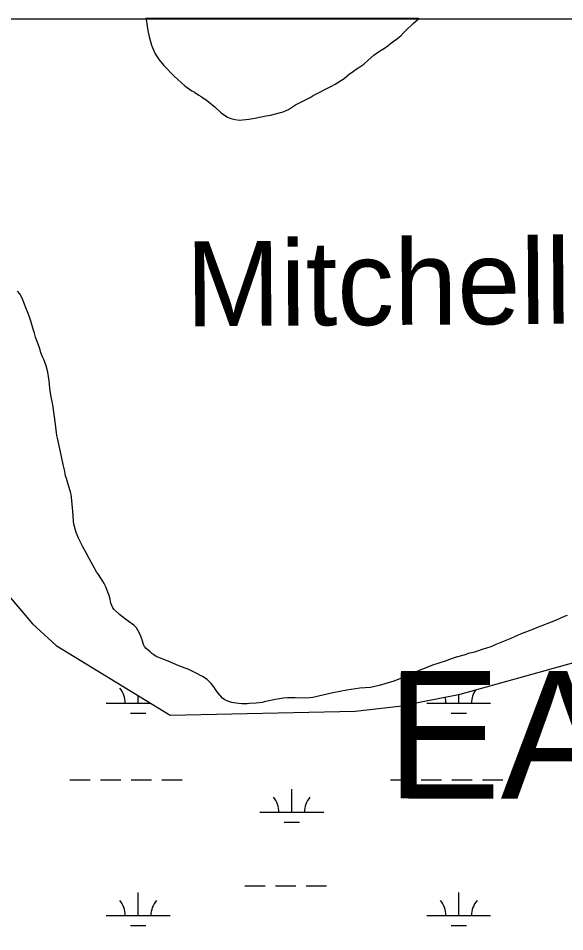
# Model space of a CAD drawing. Extents: x 3263578 to 3301413, y 764927 to 798602.
# Drawn here: x 3289828 to 3290683, y 792587 to 794018 of the extents above; entities that cross this region are included whole.
import ezdxf

# ---------------------------------------------------------------- set-up
doc = ezdxf.new("R2010")
doc.units = 0
for name, color, linetype in [('V-GRID-FRAM', 7, 'Continuous'), ('V-RIVR-IDEN', 7, 'Continuous'), ('V-SITE-VEGE', 7, 'Continuous'), ('V-TOPO-GNAM-IDEN', 7, 'Continuous'), ('V-TOPO-SHOR', 7, 'Continuous'), ('V-WETL-SWMP', 7, 'Continuous')]:
    doc.layers.add(name, color=color, linetype=linetype)

msp = doc.modelspace()

# ---------------------------------------------------------------- linework, layer by layer
at = {"layer": 'V-GRID-FRAM'}
msp.add_lwpolyline([(3267734.9, 794015.5), (3299171.2, 794017.8), (3299180.4, 775831.7), (3267728.3, 775829.4), (3267734.9, 794015.5)], dxfattribs=at)
at = {"layer": 'V-SITE-VEGE'}
for p, q in [((3290454.6, 794017.2), (3290027.4, 794017.2)), ((3290027.4, 794017.2), (3290027.6, 794016)), ((3290027.6, 794016), (3290030.5, 793998.9)), ((3290433.6, 793998.2), (3290445.6, 794009.4)), ((3290445.6, 794009.4), (3290454, 794016.7)), ((3290454, 794016.7), (3290454.6, 794017.2)), ((3290030.5, 793998.9), (3290032.7, 793988.9)), ((3290426.3, 793990.4), (3290430.6, 793994.9)), ((3290430.6, 793994.9), (3290433.6, 793998.2)), ((3290032.7, 793988.9), (3290036.2, 793975.9)), ((3290406.4, 793975.2), (3290410.2, 793978.2)), ((3290410.2, 793978.2), (3290419.6, 793984.9)), ((3290419.6, 793984.9), (3290426.3, 793990.4)), ((3290036.2, 793975.9), (3290038.2, 793970.2)), ((3290038.2, 793970.2), (3290041.9, 793961.9)), ((3290384, 793959.9), (3290387.7, 793962.6)), ((3290387.7, 793962.6), (3290393.2, 793966.4)), ((3290393.2, 793966.4), (3290400.7, 793971.1)), ((3290400.7, 793971.1), (3290406.4, 793975.2)), ((3290041.9, 793961.9), (3290048, 793952.5)), ((3290048, 793952.5), (3290055.3, 793943.8)), ((3290368.5, 793946.1), (3290375.3, 793952)), ((3290375.3, 793952), (3290384, 793959.9)), ((3290055.3, 793943.8), (3290071.8, 793927.1)), ((3290348.6, 793932.4), (3290358, 793939.1)), ((3290358, 793939.1), (3290360.6, 793940.6)), ((3290360.6, 793940.6), (3290368.5, 793946.1)), ((3290071.8, 793927.1), (3290083, 793916.7)), ((3290323.8, 793914.7), (3290337.6, 793923.5)), ((3290337.6, 793923.5), (3290341.9, 793927.1)), ((3290341.9, 793927.1), (3290346, 793930.8)), ((3290346, 793930.8), (3290348.6, 793932.4)), ((3290083, 793916.7), (3290088.3, 793912.2)), ((3290088.3, 793912.2), (3290091.8, 793909.4)), ((3290091.8, 793909.4), (3290099.3, 793904.3)), ((3290289.4, 793896.8), (3290318.1, 793911.5)), ((3290318.1, 793911.5), (3290323.8, 793914.7)), ((3290099.3, 793904.3), (3290103.6, 793901.8)), ((3290103.6, 793901.8), (3290110.1, 793897.4)), ((3290110.1, 793897.4), (3290113.8, 793895.3)), ((3290113.8, 793895.3), (3290116.4, 793893.1)), ((3290116.4, 793893.1), (3290121.9, 793889.8)), ((3290271.9, 793887.2), (3290284.7, 793893.9)), ((3290284.7, 793893.9), (3290289.4, 793896.8)), ((3290121.9, 793889.8), (3290136.1, 793878.4)), ((3290136.1, 793878.4), (3290145.5, 793869.9)), ((3290250.9, 793875), (3290261.5, 793882.3)), ((3290261.5, 793882.3), (3290271.9, 793887.2)), ((3290145.5, 793869.9), (3290155.1, 793862.8)), ((3290155.1, 793862.8), (3290160.4, 793860.7)), ((3290200.7, 793861.8), (3290204.7, 793862.8)), ((3290204.7, 793862.8), (3290208.6, 793863.4)), ((3290208.6, 793863.4), (3290212.5, 793864.4)), ((3290212.5, 793864.4), (3290222.6, 793865.9)), ((3290222.6, 793865.9), (3290232.6, 793868.5)), ((3290232.6, 793868.5), (3290238.3, 793870.3)), ((3290238.3, 793870.3), (3290242.2, 793871.3)), ((3290242.2, 793871.3), (3290247.1, 793873.2)), ((3290247.1, 793873.2), (3290250.9, 793875)), ((3290160.4, 793860.7), (3290167.1, 793859.1)), ((3290167.1, 793859.1), (3290174.2, 793858.3)), ((3290174.2, 793858.3), (3290188.5, 793859.5)), ((3290188.5, 793859.5), (3290195, 793860.8)), ((3290195, 793860.8), (3290200.7, 793861.8)), ((3289829.9, 793586.1), (3289826.4, 793590)), ((3289833.7, 793579.4), (3289829.9, 793586.1)), ((3289837.2, 793569.7), (3289833.7, 793579.4)), ((3289839.7, 793564), (3289837.2, 793569.7)), ((3289842.3, 793557.7), (3289839.7, 793564)), ((3289845.6, 793548.5), (3289842.3, 793557.7)), ((3289846.8, 793545), (3289845.6, 793548.5)), ((3289847.6, 793541.8), (3289846.8, 793545)), ((3289850.9, 793530.8), (3289847.6, 793541.8)), ((3289853.1, 793524.5), (3289850.9, 793530.8)), ((3289854.7, 793518.4), (3289853.1, 793524.5)), ((3289856.1, 793514.1), (3289854.7, 793518.4)), ((3289860.2, 793502.9), (3289856.1, 793514.1)), ((3289861.8, 793498.2), (3289860.2, 793502.9)), ((3289862.9, 793493.6), (3289861.8, 793498.2)), ((3289865.5, 793487.5), (3289862.9, 793493.6)), ((3289867.4, 793483.4), (3289865.5, 793487.5)), ((3289871.4, 793473.4), (3289867.4, 793483.4)), ((3289873.9, 793463.2), (3289871.4, 793473.4)), ((3289875.9, 793449.8), (3289873.9, 793463.2)), ((3289877.1, 793438.2), (3289875.9, 793449.8)), ((3289878.8, 793427.4), (3289877.1, 793438.2)), ((3289882, 793412.4), (3289878.8, 793427.4)), ((3289885.7, 793381.8), (3289882, 793412.4)), ((3289888.1, 793364.3), (3289885.7, 793381.8)), ((3289888.9, 793359.7), (3289888.1, 793364.3)), ((3289894, 793338.5), (3289888.9, 793359.7)), ((3289897.9, 793318.8), (3289894, 793338.5)), ((3289899.9, 793310.4), (3289897.9, 793318.8)), ((3289901.8, 793300.9), (3289899.9, 793310.4)), ((3289903, 793296.8), (3289901.8, 793300.9)), ((3289906.5, 793286), (3289903, 793296.8)), ((3289909.5, 793275.8), (3289906.5, 793286)), ((3289910.3, 793271.5), (3289909.5, 793275.8)), ((3289911.2, 793267.3), (3289910.3, 793271.5)), ((3289912.2, 793256.7), (3289911.2, 793267.3)), ((3289912.8, 793245.5), (3289912.2, 793256.7)), ((3289914.2, 793229.8), (3289912.8, 793245.5)), ((3289914.8, 793225.4), (3289914.2, 793229.8)), ((3289915.6, 793221.5), (3289914.8, 793225.4)), ((3289918.3, 793212.1), (3289915.6, 793221.5)), ((3289919.9, 793208.5), (3289918.3, 793212.1)), ((3289921.8, 793203.4), (3289919.9, 793208.5)), ((3289925.8, 793196.1), (3289921.8, 793203.4)), ((3289928.9, 793189.9), (3289925.8, 793196.1)), ((3289934.6, 793179.4), (3289928.9, 793189.9)), ((3289938.6, 793171.2), (3289934.6, 793179.4)), ((3289944.3, 793160.8), (3289938.6, 793171.2)), ((3289950.3, 793150.7), (3289944.3, 793160.8)), ((3289953.3, 793146.4), (3289950.3, 793150.7)), ((3289960.4, 793135), (3289953.3, 793146.4)), ((3289962.7, 793131.1), (3289960.4, 793135)), ((3289964.7, 793127.1), (3289962.7, 793131.1)), ((3289968.6, 793117.3), (3289964.7, 793127.1)), ((3289970, 793113.4), (3289968.6, 793117.3)), ((3289971.6, 793107.7), (3289970, 793113.4)), ((3289972.7, 793101.2), (3289971.6, 793107.7)), ((3289975.7, 793094.1), (3289972.7, 793101.2)), ((3289977.7, 793091.5), (3289975.7, 793094.1)), ((3289985.9, 793083.9), (3289977.7, 793091.5)), ((3289995.7, 793076.2), (3289985.9, 793083.9)), ((3289999.7, 793073.4), (3289995.7, 793076.2)), ((3290681.9, 793080.7), (3290668.5, 793074.4)), ((3290686.6, 793082.2), (3290681.9, 793080.7)), ((3290008.3, 793067), (3289999.7, 793073.4)), ((3290012.5, 793062.6), (3290008.3, 793067)), ((3290015.2, 793058.3), (3290012.5, 793062.6)), ((3290634.3, 793060.8), (3290615, 793053.1)), ((3290638.6, 793063), (3290634.3, 793060.8)), ((3290668.5, 793074.4), (3290638.6, 793063)), ((3290017.4, 793054.4), (3290015.2, 793058.3)), ((3290019.9, 793048.3), (3290017.4, 793054.4)), ((3290021.5, 793044.1), (3290019.9, 793048.3)), ((3290605.4, 793049), (3290598.7, 793045.9)), ((3290615, 793053.1), (3290605.4, 793049)), ((3290023.9, 793036.9), (3290021.5, 793044.1)), ((3290025.4, 793033.3), (3290023.9, 793036.9)), ((3290028, 793030.2), (3290025.4, 793033.3)), ((3290566, 793032.3), (3290562.4, 793031.3)), ((3290570, 793033.9), (3290566, 793032.3)), ((3290575.3, 793036.4), (3290570, 793033.9)), ((3290598.7, 793045.9), (3290575.3, 793036.4)), ((3290034.1, 793025.3), (3290028, 793030.2)), ((3290036.6, 793022.7), (3290034.1, 793025.3)), ((3290039.6, 793020.5), (3290036.6, 793022.7)), ((3290043.5, 793018), (3290039.6, 793020.5)), ((3290050.2, 793015), (3290043.5, 793018)), ((3290527, 793020.2), (3290513, 793016.9)), ((3290532.1, 793022.6), (3290527, 793020.2)), ((3290539.6, 793024.1), (3290532.1, 793022.6)), ((3290543.3, 793025), (3290539.6, 793024.1)), ((3290547.8, 793026.5), (3290543.3, 793025)), ((3290552.3, 793028.1), (3290547.8, 793026.5)), ((3290562.4, 793031.3), (3290552.3, 793028.1)), ((3290062.4, 793010.5), (3290050.2, 793015)), ((3290078.9, 793003.4), (3290062.4, 793010.5)), ((3290094.8, 792997.3), (3290078.9, 793003.4)), ((3290476.3, 793004.3), (3290467, 793000.6)), ((3290495.7, 793010.4), (3290476.3, 793004.3)), ((3290502.8, 793013.4), (3290495.7, 793010.4)), ((3290513, 793016.9), (3290502.8, 793013.4)), ((3290106, 792991.8), (3290094.8, 792997.3)), ((3290113.1, 792988.1), (3290106, 792991.8)), ((3290448.7, 792993.5), (3290427.3, 792983.9)), ((3290462.9, 792999.2), (3290448.7, 792993.5)), ((3290467, 793000.6), (3290462.9, 792999.2)), ((3290116.1, 792986.3), (3290113.1, 792988.1)), ((3290123.1, 792981.6), (3290116.1, 792986.3)), ((3290126.7, 792978.6), (3290123.1, 792981.6)), ((3290129.8, 792975.5), (3290126.7, 792978.6)), ((3290133.9, 792970.2), (3290129.8, 792975.5)), ((3290415.5, 792979.4), (3290392.5, 792972.5)), ((3290427.3, 792983.9), (3290415.5, 792979.4)), ((3290136.5, 792966.3), (3290133.9, 792970.2)), ((3290140.6, 792960.6), (3290136.5, 792966.3)), ((3290147.3, 792952.5), (3290140.6, 792960.6)), ((3290320.3, 792961.1), (3290288.9, 792953.8)), ((3290342.2, 792965.2), (3290320.3, 792961.1)), ((3290362.2, 792968), (3290342.2, 792965.2)), ((3290378.9, 792969.5), (3290362.2, 792968)), ((3290392.5, 792972.5), (3290378.9, 792969.5)), ((3290150.8, 792949.7), (3290147.3, 792952.5)), ((3290155.6, 792947.8), (3290150.8, 792949.7)), ((3290161.7, 792945.6), (3290155.6, 792947.8)), ((3290209.2, 792946), (3290199.8, 792944.8)), ((3290212.6, 792946.6), (3290209.2, 792946)), ((3290225, 792949.3), (3290212.6, 792946.6)), ((3290230.3, 792950.3), (3290225, 792949.3)), ((3290242.9, 792952.3), (3290230.3, 792950.3)), ((3290249.2, 792953.1), (3290242.9, 792952.3)), ((3290252.3, 792953.3), (3290249.2, 792953.1)), ((3290261, 792952.9), (3290252.3, 792953.3)), ((3290276.5, 792952.7), (3290261, 792952.9)), ((3290284.2, 792953.3), (3290276.5, 792952.7)), ((3290288.9, 792953.8), (3290284.2, 792953.3)), ((3290168.1, 792944.6), (3290161.7, 792945.6)), ((3290177.8, 792943.8), (3290168.1, 792944.6)), ((3290186.2, 792943.8), (3290177.8, 792943.8)), ((3290189.8, 792944.2), (3290186.2, 792943.8)), ((3290199.8, 792944.8), (3290189.8, 792944.2))]:
    msp.add_line(p, q, dxfattribs=at)
at = {"layer": 'V-TOPO-SHOR'}
for points in [[(3290027.4, 794017.2), (3290027.6, 794016), (3290030.5, 793998.9), (3290032.7, 793988.9), (3290036.2, 793975.9), (3290038.2, 793970.2), (3290041.9, 793961.9), (3290048, 793952.5), (3290055.3, 793943.8), (3290071.8, 793927.1), (3290083, 793916.7), (3290088.3, 793912.2), (3290091.8, 793909.4), (3290099.3, 793904.3), (3290103.6, 793901.8), (3290110.1, 793897.4), (3290113.8, 793895.3), (3290116.4, 793893.1), (3290121.9, 793889.8), (3290136.1, 793878.4), (3290145.5, 793869.9), (3290155.1, 793862.8), (3290160.4, 793860.7), (3290167.1, 793859.1), (3290174.2, 793858.3), (3290188.5, 793859.5), (3290195, 793860.8), (3290200.7, 793861.8), (3290204.7, 793862.8)], [(3290204.7, 793862.8), (3290208.6, 793863.4), (3290212.5, 793864.4), (3290222.6, 793865.9), (3290232.6, 793868.5), (3290238.3, 793870.3), (3290242.2, 793871.3), (3290247.1, 793873.2), (3290250.9, 793875), (3290261.5, 793882.3), (3290271.9, 793887.2), (3290284.7, 793893.9), (3290289.4, 793896.8), (3290318.1, 793911.5), (3290323.8, 793914.7), (3290337.6, 793923.5), (3290341.9, 793927.1), (3290346, 793930.8), (3290348.6, 793932.4), (3290358, 793939.1), (3290360.6, 793940.6), (3290368.5, 793946.1), (3290375.3, 793952), (3290384, 793959.9), (3290387.7, 793962.6), (3290393.2, 793966.4), (3290400.7, 793971.1), (3290406.4, 793975.2), (3290410.2, 793978.2), (3290419.6, 793984.9), (3290426.3, 793990.4), (3290430.6, 793994.9), (3290433.6, 793998.2), (3290445.6, 794009.4), (3290454, 794016.7), (3290454.6, 794017.2)], [(3290129.8, 792975.5), (3290126.7, 792978.6), (3290123.1, 792981.6), (3290116.1, 792986.3), (3290113.1, 792988.1), (3290106, 792991.8), (3290094.8, 792997.3), (3290078.9, 793003.4), (3290062.4, 793010.5), (3290050.2, 793015), (3290043.5, 793018), (3290039.6, 793020.5), (3290036.6, 793022.7), (3290034.1, 793025.3), (3290028, 793030.2), (3290025.4, 793033.3), (3290023.9, 793036.9), (3290021.5, 793044.1), (3290019.9, 793048.3), (3290017.4, 793054.4), (3290015.2, 793058.3), (3290012.5, 793062.6), (3290008.3, 793067), (3289999.7, 793073.4), (3289995.7, 793076.2), (3289985.9, 793083.9), (3289977.7, 793091.5), (3289975.7, 793094.1), (3289972.7, 793101.2), (3289971.6, 793107.7), (3289970, 793113.4), (3289968.6, 793117.3), (3289964.7, 793127.1), (3289962.7, 793131.1), (3289960.4, 793135), (3289953.3, 793146.4), (3289950.3, 793150.7), (3289944.3, 793160.8), (3289938.6, 793171.2), (3289934.6, 793179.4), (3289928.9, 793189.9), (3289925.8, 793196.1), (3289921.8, 793203.4), (3289919.9, 793208.5), (3289918.3, 793212.1), (3289917.1, 793216), (3289915.6, 793221.5), (3289914.8, 793225.4), (3289914.2, 793229.8), (3289912.8, 793245.5), (3289912.2, 793256.7), (3289911.2, 793267.3), (3289910.3, 793271.5), (3289909.5, 793275.8), (3289906.5, 793286), (3289903, 793296.8), (3289901.8, 793300.9), (3289899.9, 793310.4), (3289897.9, 793318.8), (3289894, 793338.5), (3289888.9, 793359.7), (3289888.1, 793364.3), (3289885.7, 793381.8), (3289882, 793412.4), (3289878.8, 793427.4), (3289877.1, 793438.2), (3289875.9, 793449.8), (3289873.9, 793463.2), (3289871.4, 793473.4), (3289867.4, 793483.4), (3289865.5, 793487.5), (3289862.9, 793493.6), (3289861.8, 793498.2), (3289860.2, 793502.9), (3289856.1, 793514.1), (3289854.7, 793518.4), (3289853.1, 793524.5), (3289850.9, 793530.8), (3289847.6, 793541.8), (3289846.8, 793545), (3289845.6, 793548.5), (3289842.3, 793557.7), (3289839.7, 793564), (3289837.2, 793569.7), (3289833.7, 793579.4), (3289829.9, 793586.1), (3289826.4, 793590)], [(3290686.6, 793082.2), (3290681.9, 793080.7), (3290668.5, 793074.4), (3290638.6, 793063), (3290634.3, 793060.8), (3290615, 793053.1), (3290605.4, 793049), (3290598.7, 793045.9), (3290575.3, 793036.4), (3290570, 793033.9), (3290566, 793032.3), (3290562.4, 793031.3), (3290552.3, 793028.1), (3290547.8, 793026.5), (3290543.3, 793025), (3290539.6, 793024.1), (3290532.1, 793022.6), (3290527, 793020.2), (3290513, 793016.9), (3290502.8, 793013.4), (3290495.7, 793010.4), (3290476.3, 793004.3), (3290467, 793000.6), (3290462.9, 792999.2), (3290448.7, 792993.5), (3290427.3, 792983.9), (3290415.5, 792979.4), (3290392.5, 792972.5), (3290378.9, 792969.5), (3290362.2, 792968), (3290342.2, 792965.2), (3290320.3, 792961.1), (3290288.9, 792953.8), (3290284.2, 792953.2), (3290276.5, 792952.7), (3290261, 792952.9), (3290252.3, 792953.3), (3290249.2, 792953.1), (3290242.9, 792952.3), (3290230.3, 792950.3), (3290225, 792949.3), (3290212.6, 792946.6), (3290209.2, 792946), (3290199.8, 792944.8), (3290189.8, 792944.2), (3290186.2, 792943.8), (3290177.8, 792943.8), (3290168.1, 792944.6), (3290161.7, 792945.6), (3290155.6, 792947.8), (3290150.8, 792949.7), (3290147.3, 792952.5), (3290140.6, 792960.6), (3290136.5, 792966.3), (3290133.9, 792970.2), (3290129.8, 792975.5)]]:
    msp.add_lwpolyline(points, dxfattribs=at)
at = {"layer": 'V-WETL-SWMP'}
for p, q in [((3289801, 793127.2), (3289849.9, 793068.8)), ((3289849.9, 793068.8), (3289887, 793034.9)), ((3289887, 793034.9), (3290065.4, 792925.9)), ((3290519.3, 792958.9), (3290809.8, 793040.2)), ((3290015.2, 792944.6), (3290015.2, 792956.6)), ((3290423.8, 792940), (3290519.3, 792958.9)), ((3290517.1, 792944.6), (3290517.1, 792958.5)), ((3289965.2, 792944.6), (3290034.8, 792944.6)), ((3290065.4, 792925.9), (3290355.1, 792932.1)), ((3290355.1, 792932.1), (3290423.8, 792940)), ((3290467.1, 792944.6), (3290567.1, 792944.6)), ((3290003.2, 792929.2), (3290027.2, 792929.2)), ((3290505.1, 792929.2), (3290529.1, 792929.2)), ((3289908.4, 792824.5), (3289940.4, 792824.5)), ((3289956.4, 792824.5), (3289988.4, 792824.5)), ((3290004.4, 792824.5), (3290036.4, 792824.5)), ((3290052.4, 792824.5), (3290084.4, 792824.5)), ((3290410.3, 792824.6), (3290442.3, 792824.6)), ((3290458.3, 792824.6), (3290490.3, 792824.6)), ((3290506.3, 792824.6), (3290538.3, 792824.6)), ((3290554.3, 792824.6), (3290586.3, 792824.6)), ((3290255.7, 792773.8), (3290255.7, 792809.8)), ((3290205.7, 792773.8), (3290305.7, 792773.8)), ((3290243.7, 792758.4), (3290267.7, 792758.4)), ((3290015.2, 792611.9), (3290015.2, 792647.9)), ((3290182.3, 792658.4), (3290214.3, 792658.4)), ((3290230.3, 792658.4), (3290262.3, 792658.4)), ((3290278.3, 792658.4), (3290310.3, 792658.4)), ((3290517.1, 792612), (3290517.1, 792648)), ((3289965.2, 792611.9), (3290065.2, 792611.9)), ((3290467.1, 792612), (3290567.1, 792612)), ((3290003.2, 792596.5), (3290027.2, 792596.5)), ((3290505.1, 792596.5), (3290529.1, 792596.5))]:
    msp.add_line(p, q, dxfattribs=at)
for centre, start, end in [((3289959.9, 792945.1), 359.2323, 40.776), ((3290572.3, 792945.1), 144.0677, 180.776), ((3290461.9, 792945.1), 359.2323, 15.1263), ((3290200.4, 792774.3), 359.2323, 40.776), ((3290310.9, 792774.3), 139.2323, 180.776), ((3289960, 792612.4), 359.2323, 40.776), ((3290070.5, 792612.4), 139.2323, 180.776), ((3290461.9, 792612.4), 359.2323, 40.776), ((3290572.4, 792612.4), 139.2323, 180.776)]:
    msp.add_arc(centre, 35.2, start, end, dxfattribs=at)

# ---------------------------------------------------------------- texts
at = {"layer": 'V-RIVR-IDEN'}
msp.add_text('Mitchell Lake', height=132.998, rotation=0.4006, dxfattribs=at).set_placement((3290090.3, 793535.1))
at = {"layer": 'V-TOPO-GNAM-IDEN'}
msp.add_text('EAST', height=200, rotation=359.9292, dxfattribs=at).set_placement((3290404.3, 792795.4))

doc.saveas('drawing.dxf')
